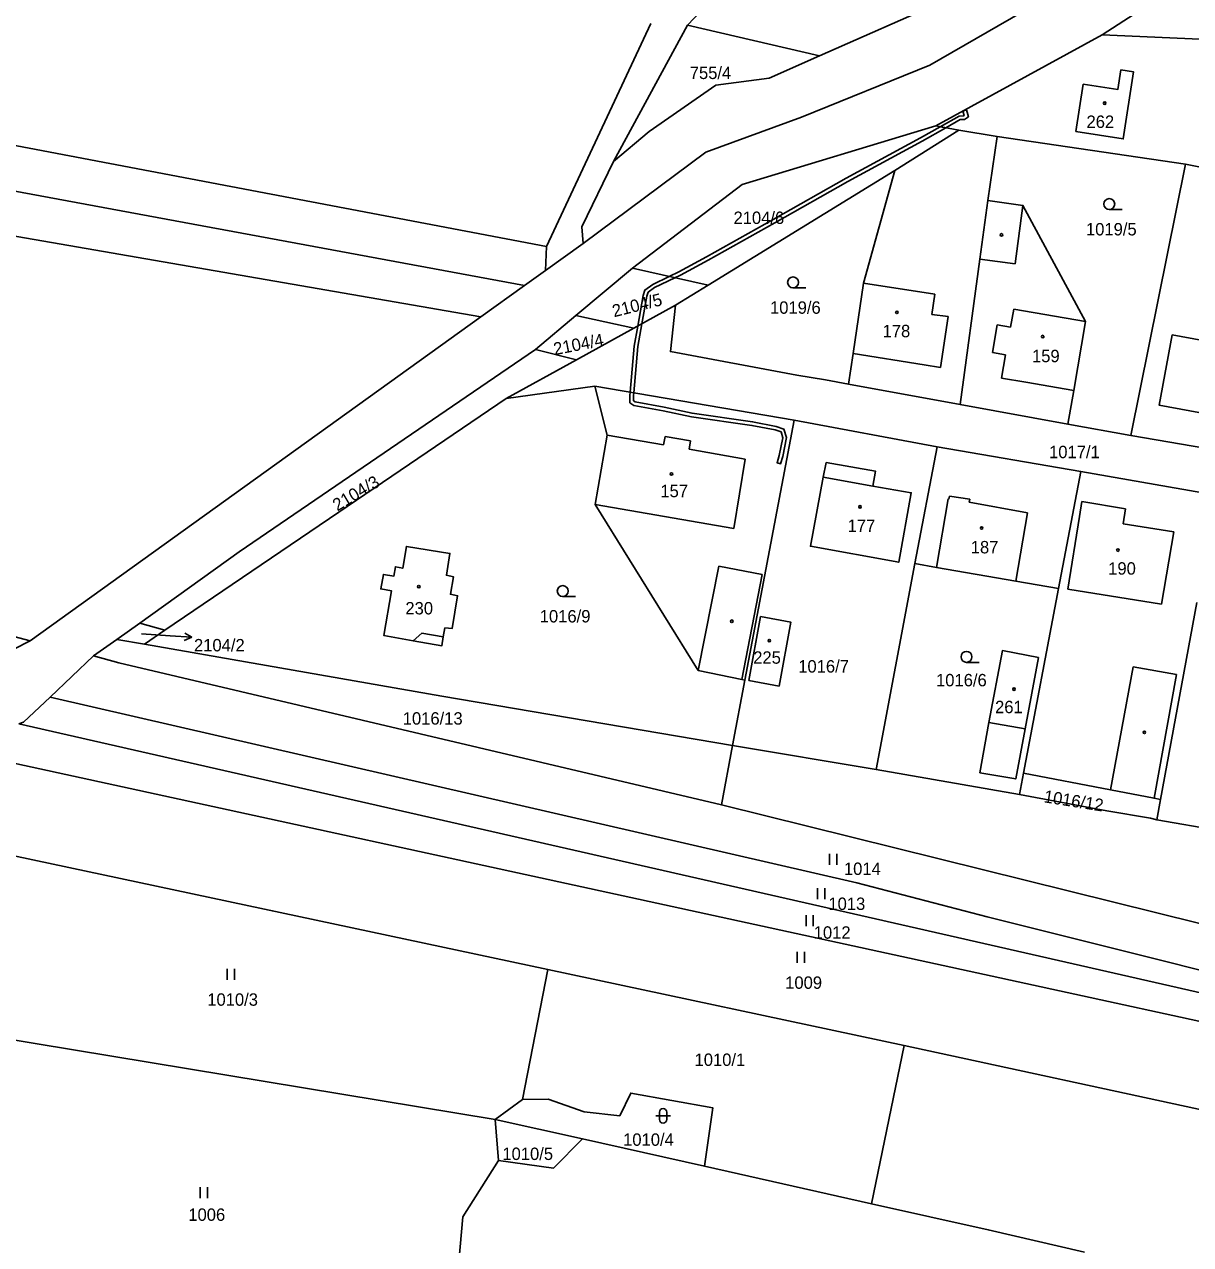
# Model space of a CAD drawing. Extents: x -776734 to -748832, y -1118122 to -976986.
# Drawn here: x -751315.3 to -751155.4, y -1113743 to -1113575.7 of the extents above; entities that cross this region are included whole.
import ezdxf

# ---------------------------------------------------------------- set-up
doc = ezdxf.new("R2010")
doc.units = 0
for name, color, linetype in [('KM_Hranice parcel', 7, 'Continuous'), ('KM_Parcelní čísla', 7, 'Continuous'), ('KM_Pop  PČ popisy', 7, 'Continuous'), ('KM_Vnitřní kresba', 7, 'Continuous'), ('KM_Věcná břemena k části', 7, 'Continuous'), ('KM_Značky budov', 7, 'Continuous'), ('KM_Značky kultur', 7, 'Continuous')]:
    doc.layers.add(name, color=color, linetype=linetype)

msp = doc.modelspace()

# ---------------------------------------------------------------- linework, layer by layer
at = {"layer": 'KM_Hranice parcel'}
for p, q in [((-751224.41, -1113575.79), (-751208.63, -1113559.25)), ((-751229.42, -1113575.55), (-751243.71, -1113606.12)), ((-751234.54, -1113594.47), (-751224.41, -1113575.79)), ((-751224.41, -1113575.79), (-751206.29, -1113579.99)), ((-751167.51, -1113577.12), (-751190.34, -1113589.58)), ((-751190.34, -1113589.58), (-751187.19, -1113590.18)), ((-751187.19, -1113590.18), (-751195.94, -1113595.68)), ((-751181.93, -1113591.02), (-751187.19, -1113590.18)), ((-751183.22, -1113599.83), (-751181.93, -1113591.02)), ((-751156.11, -1113594.85), (-751181.93, -1113591.02)), ((-751156.11, -1113594.85), (-751163.6, -1113632.04)), ((-751195.94, -1113595.68), (-751221.57, -1113611.44)), ((-751243.85, -1113609.4), (-751238.71, -1113605.71)), ((-751243.71, -1113606.12), (-751243.85, -1113609.4)), ((-751243.85, -1113609.4), (-751246.76, -1113611.48)), ((-751239.69, -1113615.58), (-751231.92, -1113609.08)), ((-751221.57, -1113611.44), (-751231.92, -1113609.08)), ((-751246.76, -1113611.48), (-751252.72, -1113615.76)), ((-751221.57, -1113611.44), (-751226.02, -1113614.18)), ((-751226.02, -1113614.18), (-751231.74, -1113617.32)), ((-751252.72, -1113615.76), (-751314.52, -1113660.19)), ((-751245.25, -1113620.24), (-751239.69, -1113615.58)), ((-751231.74, -1113617.32), (-751239.69, -1113615.58)), ((-751231.74, -1113617.32), (-751239.61, -1113621.64)), ((-751239.61, -1113621.64), (-751249.24, -1113626.94)), ((-751239.61, -1113621.64), (-751245.25, -1113620.24)), ((-751205.48, -1113624.4), (-751209.4, -1113623.78)), ((-751202.3, -1113624.98), (-751205.48, -1113624.4)), ((-751202.3, -1113624.98), (-751186.99, -1113627.77)), ((-751237.11, -1113625.26), (-751249.24, -1113626.94)), ((-751209.78, -1113629.95), (-751237.11, -1113625.26)), ((-751186.99, -1113627.77), (-751172.21, -1113630.47)), ((-751216.51, -1113665.57), (-751209.78, -1113629.95)), ((-751190.16, -1113633.57), (-751209.78, -1113629.95)), ((-751163.6, -1113632.04), (-751172.21, -1113630.47)), ((-751140.07, -1113636.09), (-751163.6, -1113632.04)), ((-751190.16, -1113633.57), (-751193.19, -1113649.6)), ((-751170.45, -1113636.95), (-751190.16, -1113633.57)), ((-751205.38, -1113635.75), (-751205.79, -1113637.74)), ((-751173.49, -1113652.99), (-751170.45, -1113636.95)), ((-751151.86, -1113640.23), (-751170.45, -1113636.95)), ((-751193.19, -1113649.6), (-751198.52, -1113677.8)), ((-751173.49, -1113652.99), (-751178.29, -1113678.33)), ((-751159.5, -1113681.94), (-751154.55, -1113654.93)), ((-751302.66, -1113659.98), (-751299.52, -1113657.74)), ((-751296.06, -1113658.73), (-751299.52, -1113657.74)), ((-751314.52, -1113660.19), (-751319.33, -1113662.62)), ((-751302.66, -1113659.98), (-751305.84, -1113662.25)), ((-751298.87, -1113660.64), (-751302.66, -1113659.98)), ((-751296.06, -1113658.73), (-751298.87, -1113660.64)), ((-751298.87, -1113660.64), (-751258.08, -1113667.79)), ((-751311.81, -1113667.91), (-751305.84, -1113662.25)), ((-751222.92, -1113664.27), (-751216.95, -1113665.48)), ((-751216.51, -1113665.57), (-751218.2, -1113674.53)), ((-751216.95, -1113665.48), (-751216.51, -1113665.57)), ((-751258.08, -1113667.79), (-751218.2, -1113674.53)), ((-751218.2, -1113674.53), (-751219.74, -1113682.67)), ((-751198.52, -1113677.8), (-751218.2, -1113674.53)), ((-751178.84, -1113681.25), (-751198.52, -1113677.8)), ((-751178.84, -1113681.25), (-751178.29, -1113678.33)), ((-751159.5, -1113681.94), (-751160, -1113684.7)), ((-751141.03, -1113688.06), (-751160, -1113684.7)), ((-751323.18, -1113688.3), (-751243.56, -1113705.24)), ((-751243.56, -1113705.24), (-751247.01, -1113723.08)), ((-751243.56, -1113705.24), (-751194.68, -1113715.64)), ((-751250.77, -1113725.82), (-751327.45, -1113713.16)), ((-751199.13, -1113737.35), (-751194.68, -1113715.64)), ((-751194.68, -1113715.64), (-751082.5, -1113740.01)), ((-751250.77, -1113725.82), (-751247.01, -1113723.08)), ((-751250.77, -1113725.82), (-751238.78, -1113728.48)), ((-751250.31, -1113731.43), (-751250.77, -1113725.82)), ((-751238.78, -1113728.48), (-751222.05, -1113732.22)), ((-751222.05, -1113732.22), (-751199.13, -1113737.35))]:
    msp.add_line(p, q, dxfattribs=at)
for points in [[(-751964.45, -1113460.28), (-751732.15, -1113506.35), (-751657.86, -1113523.45), (-751417.9, -1113573.04), (-751243.71, -1113606.12)], [(-751968.51, -1113466.1), (-751783.72, -1113503.5), (-751585.31, -1113545.16), (-751416.42, -1113580.07), (-751246.76, -1113611.48)], [(-751973.41, -1113473.07), (-751884.02, -1113490.77), (-751378.74, -1113593.96), (-751252.72, -1113615.76)], [(-751238.71, -1113605.71), (-751221.87, -1113593.19), (-751208.74, -1113588.39), (-751191.13, -1113581.24), (-751142.15, -1113553.03), (-751118.28, -1113544.87), (-751060.89, -1113537.88), (-751029.17, -1113528.09)], [(-751080.2, -1113547.11), (-751117.25, -1113551.55), (-751146.22, -1113563.32), (-751167.51, -1113577.12)], [(-751180.99, -1113566.3), (-751189.04, -1113572.41), (-751206.29, -1113579.99)], [(-751130.06, -1113577.98), (-751140.37, -1113578.06), (-751149.99, -1113577.87), (-751167.51, -1113577.12)], [(-751206.29, -1113579.99), (-751213.18, -1113583.02), (-751220.48, -1113583.98), (-751229.64, -1113590.37), (-751234.54, -1113594.47)], [(-751164.95, -1113581.9), (-751163.21, -1113582.18), (-751164.63, -1113591.36), (-751171.11, -1113590.35), (-751170.11, -1113583.88), (-751165.37, -1113584.61), (-751164.95, -1113581.9)], [(-751231.92, -1113609.08), (-751216.9, -1113597.63), (-751190.34, -1113589.58)], [(-751234.54, -1113594.47), (-751238.87, -1113603.43), (-751238.71, -1113605.71)], [(-751132.7, -1113599.48), (-751148.46, -1113596.36), (-751156.11, -1113594.85)], [(-751195.94, -1113595.68), (-751200.27, -1113611.16), (-751201.68, -1113620.77), (-751202.3, -1113624.98)], [(-751606.05, -1113598.27), (-751487.49, -1113620.8), (-751423.67, -1113631.14), (-751314.52, -1113660.19)], [(-751183.22, -1113599.83), (-751184.3, -1113607.84), (-751186.99, -1113627.77)], [(-751172.21, -1113630.47), (-751171.42, -1113625.85), (-751169.8, -1113616.41), (-751178.39, -1113600.48), (-751183.22, -1113599.83)], [(-751209.4, -1113623.78), (-751226.74, -1113620.52), (-751226.02, -1113614.18)], [(-751147.06, -1113630.2), (-751145.3, -1113620.56), (-751157.91, -1113618.25), (-751159.68, -1113627.88), (-751147.06, -1113630.2)], [(-751299.52, -1113657.74), (-751285.88, -1113648), (-751245.25, -1113620.24)], [(-751237.11, -1113625.26), (-751235.4, -1113632), (-751237.04, -1113641.51), (-751222.92, -1113664.27)], [(-751249.24, -1113626.94), (-751272.21, -1113642.52), (-751296.06, -1113658.73)], [(-751205.79, -1113637.74), (-751207.52, -1113647.21), (-751195.41, -1113649.4), (-751193.69, -1113639.88), (-751198.97, -1113638.97), (-751198.61, -1113636.91), (-751205.38, -1113635.75)], [(-751262.03, -1113660.16), (-751258.07, -1113660.85), (-751257.88, -1113659.63), (-751257.65, -1113658.41), (-751256.67, -1113658.51), (-751255.91, -1113654), (-751256.9, -1113653.79), (-751256.49, -1113651.39), (-751257.45, -1113651.19), (-751256.96, -1113648.2), (-751262.94, -1113647.23), (-751263.45, -1113650.22), (-751264.45, -1113650.03), (-751264.65, -1113651.31), (-751266.1, -1113651.07), (-751266.45, -1113653.07), (-751265, -1113653.32), (-751266.03, -1113659.46), (-751262.03, -1113660.16)], [(-751193.19, -1113649.6), (-751190.23, -1113650.11), (-751179.37, -1113651.98), (-751173.49, -1113652.99)], [(-751214.36, -1113656.86), (-751215.96, -1113665.62), (-751211.83, -1113666.39), (-751210.2, -1113657.64), (-751214.36, -1113656.86)], [(-751176.25, -1113662.45), (-751178.09, -1113672.26), (-751179.36, -1113679.11), (-751184.29, -1113678.26), (-751183.04, -1113671.37), (-751181.19, -1113661.53), (-751176.25, -1113662.45)], [(-751305.84, -1113662.25), (-751302.36, -1113663.22), (-751219.74, -1113682.67)], [(-751311.81, -1113667.91), (-751315.43, -1113671.34), (-751316.09, -1113671.56)], [(-751088.09, -1113717.89), (-751130.12, -1113711.31), (-751183.27, -1113698.03), (-751201.18, -1113693.35), (-751311.81, -1113667.91)], [(-751316.09, -1113671.56), (-751125.52, -1113714.93), (-751110.43, -1113717.9), (-751088.92, -1113720.58)], [(-751088.84, -1113725.12), (-751109.31, -1113722.11), (-751321.05, -1113676.03)], [(-751178.29, -1113678.33), (-751166.38, -1113680.62), (-751160.4, -1113681.77), (-751159.5, -1113681.94)], [(-751160, -1113684.7), (-751160.89, -1113684.51), (-751166.9, -1113683.47), (-751178.84, -1113681.25)], [(-751219.74, -1113682.67), (-751124.25, -1113706.32), (-751091.33, -1113712.14)], [(-751247.01, -1113723.08), (-751243.48, -1113723), (-751238.58, -1113724.76), (-751233.69, -1113725.32), (-751232.16, -1113722.19), (-751220.92, -1113724.2), (-751222.05, -1113732.22)], [(-751250.31, -1113731.43), (-751242.76, -1113732.47), (-751238.78, -1113728.48)], [(-751257.19, -1113761.75), (-751255.19, -1113739.17), (-751250.31, -1113731.43)], [(-751199.13, -1113737.35), (-751183.15, -1113740.92), (-751169.96, -1113744.01)]]:
    msp.add_lwpolyline(points, dxfattribs=at)
at = {"layer": 'KM_Pop  PČ popisy'}
for p, q in [((-751299.27, -1113659.23), (-751295.36, -1113659.48)), ((-751295.36, -1113659.48), (-751292.366, -1113659.689)), ((-751292.366, -1113659.689), (-751293.4, -1113660.119)), ((-751292.366, -1113659.689), (-751293.33, -1113659.12))]:
    msp.add_line(p, q, dxfattribs=at)
at = {"layer": 'KM_Vnitřní kresba'}
for p, q in [((-751179.47, -1113608.49), (-751178.39, -1113600.48)), ((-751184.3, -1113607.84), (-751179.47, -1113608.49)), ((-751200.27, -1113611.16), (-751190.45, -1113612.64)), ((-751190.45, -1113612.64), (-751190.87, -1113615.43)), ((-751180.08, -1113617.18), (-751179.65, -1113614.72)), ((-751179.65, -1113614.72), (-751169.8, -1113616.41)), ((-751190.87, -1113615.43), (-751188.63, -1113615.71)), ((-751189.67, -1113622.7), (-751188.63, -1113615.71)), ((-751182.58, -1113620.64), (-751181.93, -1113616.86)), ((-751181.93, -1113616.86), (-751180.08, -1113617.18)), ((-751201.68, -1113620.77), (-751191.93, -1113622.34)), ((-751180.76, -1113620.95), (-751182.58, -1113620.64)), ((-751181.31, -1113624.16), (-751180.76, -1113620.95)), ((-751191.93, -1113622.34), (-751189.67, -1113622.7)), ((-751178, -1113624.72), (-751181.31, -1113624.16)), ((-751171.42, -1113625.85), (-751178, -1113624.72)), ((-751235.4, -1113632), (-751227.66, -1113633.32)), ((-751227.47, -1113632.17), (-751227.66, -1113633.32)), ((-751227.47, -1113632.17), (-751223.96, -1113632.77)), ((-751223.96, -1113632.77), (-751224.16, -1113633.92)), ((-751224.16, -1113633.92), (-751216.46, -1113635.26)), ((-751218.05, -1113644.77), (-751216.46, -1113635.26)), ((-751198.97, -1113638.97), (-751205.79, -1113637.74)), ((-751237.04, -1113641.51), (-751218.05, -1113644.77)), ((-751190.23, -1113650.11), (-751188.63, -1113640.73)), ((-751188.63, -1113640.73), (-751188.53, -1113640.75)), ((-751188.47, -1113640.35), (-751188.53, -1113640.75)), ((-751188.47, -1113640.35), (-751185.68, -1113640.78)), ((-751185.68, -1113640.78), (-751185.74, -1113641.16)), ((-751185.74, -1113641.16), (-751177.78, -1113642.62)), ((-751170.63, -1113643.14), (-751170.31, -1113641.1)), ((-751170.31, -1113641.1), (-751164.3, -1113642.08)), ((-751177.78, -1113642.62), (-751179.37, -1113651.98)), ((-751172.21, -1113653.08), (-751170.63, -1113643.14)), ((-751164.3, -1113642.08), (-751164.63, -1113644.12)), ((-751164.63, -1113644.12), (-751157.71, -1113645.25)), ((-751157.71, -1113645.25), (-751159.36, -1113655.16)), ((-751220.09, -1113649.94), (-751222.92, -1113664.27)), ((-751214.13, -1113651.11), (-751220.09, -1113649.94)), ((-751216.95, -1113665.48), (-751214.13, -1113651.11)), ((-751159.36, -1113655.16), (-751172.21, -1113653.08)), ((-751262.03, -1113660.16), (-751260.84, -1113659.14)), ((-751260.84, -1113659.14), (-751257.88, -1113659.63)), ((-751163.27, -1113663.74), (-751166.38, -1113680.62)), ((-751157.34, -1113664.82), (-751163.27, -1113663.74)), ((-751160.4, -1113681.77), (-751157.34, -1113664.82)), ((-751183.04, -1113671.37), (-751178.09, -1113672.26))]:
    msp.add_line(p, q, dxfattribs=at)
at = {"layer": 'KM_Věcná břemena k části'}
for points in [[(-751187.11, -1113588.23), (-751189.72, -1113589.7), (-751188.96, -1113589.84), (-751186.97, -1113588.73), (-751186.38, -1113588.71), (-751185.85, -1113588.34), (-751186.14, -1113587.4), (-751186.62, -1113587.55), (-751186.43, -1113588.14), (-751186.54, -1113588.21)], [(-751188.96, -1113589.84), (-751189.72, -1113589.7), (-751192.44, -1113591.22), (-751202.63, -1113596.77), (-751212.64, -1113602.44), (-751221.78, -1113607.54), (-751225.56, -1113609.59), (-751226.89, -1113610.23), (-751229.16, -1113611.31), (-751230.22, -1113612.1), (-751230.46, -1113612.83), (-751231.22, -1113617.04), (-751231.72, -1113619.78), (-751232.25, -1113626.09), (-751231.76, -1113626.18), (-751231.22, -1113619.84), (-751230.66, -1113616.73), (-751229.98, -1113612.95), (-751229.8, -1113612.4), (-751228.9, -1113611.75), (-751226.11, -1113610.4), (-751225.34, -1113610.03), (-751221.54, -1113607.98), (-751212.4, -1113602.88), (-751202.39, -1113597.21), (-751192.2, -1113591.66)], [(-751231.76, -1113626.18), (-751232.25, -1113626.09), (-751232.29, -1113626.53), (-751232.3, -1113627.55), (-751231.75, -1113627.9), (-751227.71, -1113628.65), (-751223.83, -1113629.49), (-751215.55, -1113630.65), (-751212.37, -1113631.27), (-751211.56, -1113631.55), (-751211.31, -1113632.34), (-751211.81, -1113634.77), (-751212.11, -1113635.77), (-751211.63, -1113635.91), (-751211.33, -1113634.89), (-751210.79, -1113632.32), (-751211.16, -1113631.15), (-751212.25, -1113630.79), (-751215.47, -1113630.15), (-751223.75, -1113628.99), (-751227.61, -1113628.15), (-751231.57, -1113627.42), (-751231.8, -1113627.27), (-751231.79, -1113626.55)]]:
    msp.add_lwpolyline(points, close=True, dxfattribs=at)
at = {"layer": 'KM_Značky budov'}
for centre in [(-751167.1668, -1113586.4692), (-751181.3268, -1113604.5292), (-751195.6668, -1113615.1392), (-751175.6668, -1113618.4692), (-751226.5868, -1113637.3092), (-751200.7368, -1113641.8092), (-751184.0468, -1113644.7192), (-751165.3568, -1113647.7392), (-751261.2268, -1113652.7592), (-751218.3068, -1113657.4992), (-751213.1668, -1113660.1592), (-751179.6168, -1113666.7992), (-751161.7268, -1113672.7292)]:
    msp.add_circle(centre, 0.175, dxfattribs=at)
at = {"layer": 'KM_Značky kultur'}
for p, q in [((-751166.543, -1113601.05), (-751164.793, -1113601.05)), ((-751209.913, -1113611.79), (-751208.163, -1113611.79)), ((-751241.493, -1113654.11), (-751239.743, -1113654.11)), ((-751186.123, -1113663.13), (-751184.373, -1113663.13)), ((-751204.911, -1113690.89), (-751204.911, -1113689.39)), ((-751203.91, -1113690.89), (-751203.91, -1113689.39)), ((-751206.571, -1113695.58), (-751206.571, -1113694.08)), ((-751205.57, -1113695.58), (-751205.57, -1113694.08)), ((-751208.131, -1113699.29), (-751208.131, -1113697.79)), ((-751207.13, -1113699.29), (-751207.13, -1113697.79)), ((-751209.331, -1113704.34), (-751209.331, -1113702.84)), ((-751208.33, -1113704.34), (-751208.33, -1113702.84)), ((-751287.511, -1113706.66), (-751287.511, -1113705.16)), ((-751286.51, -1113706.66), (-751286.51, -1113705.16)), ((-751228.741, -1113725.301), (-751226.739, -1113725.301)), ((-751228.241, -1113724.801), (-751228.241, -1113725.802)), ((-751227.239, -1113725.802), (-751227.239, -1113724.801)), ((-751291.241, -1113736.59), (-751291.241, -1113735.09)), ((-751290.24, -1113736.59), (-751290.24, -1113735.09))]:
    msp.add_line(p, q, dxfattribs=at)
for centre in [(-751166.5429, -1113600.2998), (-751209.9129, -1113611.0398), (-751241.4929, -1113653.3598), (-751186.1229, -1113662.3798)]:
    msp.add_circle(centre, 0.75, dxfattribs=at)
for centre, start, end in [((-751227.74, -1113724.8009), 0, 180), ((-751227.74, -1113725.8009), 180, 359.987886)]:
    msp.add_arc(centre, 0.5, start, end, dxfattribs=at)

# ---------------------------------------------------------------- texts
at = {"layer": 'KM_Parcelní čísla'}
for s, p in [('755/4', (-751224.078, -1113583.16)), ('262', (-751169.665, -1113589.86)), ('2104/6', (-751218.077, -1113603.03)), ('1019/5', (-751169.74, -1113604.6)), ('1019/6', (-751213.07, -1113615.34)), ('178', (-751197.63, -1113618.56)), ('159', (-751177.14, -1113621.98)), ('1017/1', (-751174.8, -1113635.14)), ('157', (-751228.11, -1113640.49)), ('177', (-751202.43, -1113645.25)), ('187', (-751185.54, -1113648.19)), ('190', (-751166.69, -1113651.11)), ('230', (-751263.08, -1113656.56)), ('1016/9', (-751244.65, -1113657.66)), ('2104/2', (-751292.07, -1113661.628)), ('225', (-751215.375, -1113663.32)), ('1016/7', (-751209.2, -1113664.53)), ('1016/6', (-751190.3, -1113666.42)), ('261', (-751182.205, -1113670.1)), ('1016/13', (-751263.44, -1113671.67)), ('1014', (-751202.934, -1113692.28)), ('1013', (-751205.064, -1113697.08)), ('1012', (-751207.074, -1113701.02)), ('1009', (-751210.99, -1113707.89)), ('1010/3', (-751290.25, -1113710.21)), ('1010/1', (-751223.42, -1113718.46)), ('1010/4', (-751233.217, -1113729.41)), ('1010/5', (-751249.777, -1113731.36)), ('1006', (-751292.85, -1113739.7))]:
    msp.add_text(s, height=1.7, dxfattribs=at).set_placement(p)
for s, rotation, p in [('2104/5', 14, (-751234.474, -1113615.829)), ('2104/4', 10.999997, (-751242.592, -1113621.027)), ('2104/3', 31, (-751272.406, -1113642.461)), ('1016/12', 351, (-751175.602, -1113682.309))]:
    msp.add_text(s, height=1.7, rotation=rotation, dxfattribs=at).set_placement(p)

doc.saveas('drawing.dxf')
